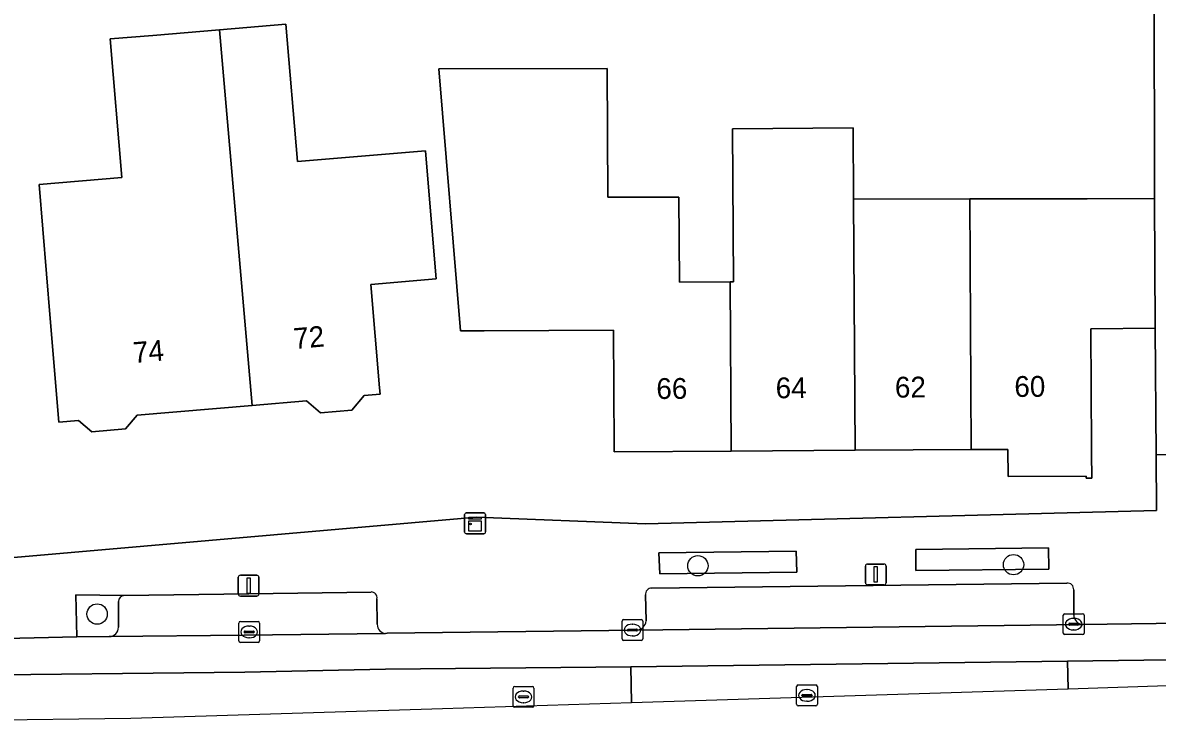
# Model space of a CAD drawing. Extents: x 159716 to 160783, y 383290 to 384031.
# Drawn here: x 160030 to 160084.5, y 383289.9 to 383323.8 of the extents above; entities that cross this region are included whole.
import ezdxf

# ---------------------------------------------------------------- set-up
doc = ezdxf.new("R2010")
doc.units = 0
for name, color, linetype in [('IMGEO_Boom', 7, 'Continuous'), ('IMGEO_Erf', 7, 'Continuous'), ('IMGEO_Groenvoorziening', 7, 'Continuous'), ('IMGEO_Kast', 7, 'Continuous'), ('IMGEO_Kolk', 7, 'Continuous'), ('IMGEO_Lichtmast', 7, 'Continuous'), ('IMGEO_Pand', 7, 'Continuous'), ('IMGEO_Pand_nummerreeks', 7, 'Continuous'), ('IMGEO_Parkeervlak_open', 7, 'Continuous'), ('IMGEO_Rijbaan_lokaal_gesloten', 7, 'Continuous'), ('IMGEO_Rijbaan_lokaal_open', 7, 'Continuous'), ('IMGEO_Rioolput', 7, 'Continuous'), ('IMGEO_Voetpad_open', 7, 'Continuous')]:
    doc.layers.add(name, color=color, linetype=linetype)

msp = doc.modelspace()

# ---------------------------------------------------------------- linework, layer by layer
at = {"layer": 'IMGEO_Boom'}
for centre in [(160062.442, 383297.693), (160077.612, 383297.746), (160033.575, 383295.374)]:
    msp.add_circle(centre, 0.489, dxfattribs=at)
at = {"layer": 'IMGEO_Erf'}
msp.add_lwpolyline([(160029.205, 383298.058), (160051.807, 383300.026), (160059.918, 383299.712), (160084.474, 383300.355), (160084.459, 383303.025), (160084.424, 383309.1), (160081.325, 383309.083), (160081.359, 383303.306), (160081.36, 383303.106), (160081.367, 383301.906), (160081.097, 383301.904), (160081.097, 383302.004), (160077.347, 383301.982), (160077.339, 383303.283), (160075.579, 383303.273), (160069.995, 383303.241), (160064.042, 383303.206), (160058.424, 383303.174), (160058.423, 383303.374), (160058.39, 383309.014), (160052.17, 383308.978), (160051.031, 383308.971), (160049.996, 383321.57), (160058.076, 383321.582), (160058.112, 383315.401), (160061.534, 383315.406), (160061.557, 383311.311), (160063.996, 383311.325), (160064.147, 383311.326), (160064.104, 383318.69), (160069.907, 383318.724), (160069.927, 383315.305), (160075.511, 383315.313), (160081.152, 383315.322), (160084.389, 383315.341), (160084.366, 383325.87)], dxfattribs=at)
msp.add_lwpolyline([(160034.2, 383322.999), (160036.246, 383323.172), (160039.451, 383323.443), (160042.643, 383323.712), (160043.2, 383317.111), (160049.346, 383317.63), (160049.446, 383316.453), (160049.866, 383311.47), (160046.731, 383311.205), (160047.15, 383306.235), (160047.175, 383305.936), (160046.411, 383305.872), (160045.812, 383305.162), (160044.313, 383305.036), (160043.63, 383305.612), (160041.024, 383305.392), (160035.497, 383304.926), (160034.941, 383304.268), (160033.323, 383304.132), (160032.686, 383304.67), (160031.738, 383304.59), (160031.317, 383309.573), (160030.789, 383316.006), (160034.761, 383316.344)], close=True, dxfattribs=at)
at = {"layer": 'IMGEO_Groenvoorziening'}
for points in [[(160072.916, 383297.458), (160079.306, 383297.531), (160079.296, 383298.557), (160072.918, 383298.477)], [(160060.613, 383297.307), (160067.199, 383297.387), (160067.168, 383298.388), (160060.564, 383298.309)]]:
    msp.add_lwpolyline(points, close=True, dxfattribs=at)
for points in [[(160034.859, 383296.271), (160032.555, 383296.297), (160032.6, 383294.278), (160034.154, 383294.287)], [(160034.599, 383294.746), (160034.593, 383295.979)]]:
    msp.add_lwpolyline(points, dxfattribs=at)
for centre, radius, start, end in [((160034.918, 383295.95), 0.326, 100.4351, 174.9005), ((160034.143, 383294.743), 0.456, 271.3722, 0.4023)]:
    msp.add_arc(centre, radius, start, end, dxfattribs=at)
at = {"layer": 'IMGEO_Kast'}
for p, q in [((160051.31, 383300.232), (160052.151, 383300.232)), ((160052.151, 383300.232), (160051.31, 383300.232)), ((160052.235, 383300.157), (160052.235, 383299.316)), ((160052.235, 383299.316), (160052.235, 383300.157)), ((160051.235, 383299.307), (160051.235, 383300.148)), ((160051.235, 383300.148), (160051.235, 383299.307)), ((160052.16, 383299.232), (160051.319, 383299.232)), ((160051.319, 383299.232), (160052.16, 383299.232))]:
    msp.add_line(p, q, dxfattribs=at)
for points in [[(160051.43, 383300.022), (160052.03, 383300.022), (160052.03, 383299.937), (160051.43, 383299.937), (160051.43, 383300.022)], [(160051.43, 383299.847), (160052.03, 383299.847), (160052.03, 383299.358), (160051.43, 383299.358), (160051.43, 383299.847)]]:
    msp.add_lwpolyline(points, dxfattribs=at)
msp.add_circle((160051.514, 383299.696), 0.0377, dxfattribs=at)
for centre, start, end in [((160051.313, 383300.154), 92.4484, 184.2845), ((160051.313, 383300.154), 92.4484, 184.2845), ((160052.157, 383300.154), 2.4484, 94.2845), ((160052.157, 383300.154), 2.4484, 94.2845), ((160051.313, 383299.31), 182.4484, 274.2845), ((160051.313, 383299.31), 182.4484, 274.2845), ((160052.157, 383299.31), 272.4484, 4.2845), ((160052.157, 383299.31), 272.4484, 4.2845)]:
    msp.add_arc(centre, 0.0779, start, end, dxfattribs=at)
at = {"layer": 'IMGEO_Kolk'}
for p, q in [((160080.003, 383294.462), (160080.003, 383295.314)), ((160080.078, 383295.388), (160080.93, 383295.388)), ((160081.004, 383295.314), (160081.004, 383294.462)), ((160040.381, 383294.088), (160040.381, 383294.94)), ((160040.456, 383295.014), (160041.308, 383295.014)), ((160040.869, 383294.794), (160040.894, 383294.794)), ((160041.382, 383294.94), (160041.382, 383294.088)), ((160058.797, 383294.179), (160058.797, 383295.031)), ((160058.872, 383295.105), (160059.724, 383295.105)), ((160059.285, 383294.885), (160059.31, 383294.885)), ((160059.798, 383295.031), (160059.798, 383294.179)), ((160080.262, 383294.882), (160080.262, 383294.894)), ((160080.7, 383294.845), (160080.302, 383294.845)), ((160080.305, 383294.931), (160080.703, 383294.931)), ((160080.491, 383295.168), (160080.516, 383295.168)), ((160080.746, 383294.894), (160080.746, 383294.882)), ((160040.64, 383294.508), (160040.64, 383294.52)), ((160041.078, 383294.471), (160040.68, 383294.471)), ((160040.683, 383294.557), (160041.081, 383294.557)), ((160040.892, 383294.234), (160040.867, 383294.234)), ((160041.124, 383294.52), (160041.124, 383294.508)), ((160059.056, 383294.599), (160059.056, 383294.611)), ((160059.494, 383294.562), (160059.096, 383294.562)), ((160059.099, 383294.648), (160059.497, 383294.648)), ((160059.308, 383294.325), (160059.283, 383294.325)), ((160059.54, 383294.611), (160059.54, 383294.599)), ((160080.93, 383294.388), (160080.078, 383294.388)), ((160080.514, 383294.608), (160080.489, 383294.608)), ((160041.308, 383294.014), (160040.456, 383294.014)), ((160059.724, 383294.105), (160058.872, 383294.105))]:
    msp.add_line(p, q, dxfattribs=at)
for points in [[(160080.003, 383294.462), (160080.003, 383295.314)], [(160080.078, 383295.388), (160080.93, 383295.388)], [(160081.004, 383295.314), (160081.004, 383294.462)], [(160040.381, 383294.088), (160040.381, 383294.94)], [(160040.456, 383295.014), (160041.308, 383295.014)], [(160041.382, 383294.94), (160041.382, 383294.088)], [(160058.797, 383294.179), (160058.797, 383295.031)], [(160058.872, 383295.105), (160059.724, 383295.105)], [(160059.798, 383295.031), (160059.798, 383294.179)], [(160080.93, 383294.388), (160080.078, 383294.388)], [(160041.308, 383294.014), (160040.456, 383294.014)], [(160059.724, 383294.105), (160058.872, 383294.105)]]:
    msp.add_lwpolyline(points, dxfattribs=at)
for centre, radius, start, end in [((160080.08, 383295.312), 0.0765, 91.552, 178.448), ((160080.08, 383295.312), 0.0765, 91.552, 178.448), ((160080.928, 383295.312), 0.0765, 1.552, 88.448), ((160080.928, 383295.312), 0.0765, 1.552, 88.448), ((160040.458, 383294.938), 0.0765, 91.552, 178.448), ((160040.458, 383294.938), 0.0765, 91.552, 178.448), ((160041.306, 383294.938), 0.0765, 1.552, 88.448), ((160041.306, 383294.938), 0.0765, 1.552, 88.448), ((160058.874, 383295.029), 0.0765, 91.552, 178.448), ((160058.874, 383295.029), 0.0765, 91.552, 178.448), ((160059.722, 383295.029), 0.0765, 1.552, 88.448), ((160059.722, 383295.029), 0.0765, 1.552, 88.448), ((160080.302, 383294.891), 0.0403, 85.8775, 175.7526), ((160080.299, 383294.881), 0.0366, 178.938, 274.7102), ((160080.703, 383294.888), 0.043, 264.8664, 352.4533), ((160080.707, 383294.893), 0.0386, 1.7309, 96.639), ((160040.68, 383294.517), 0.0403, 85.8775, 175.7526), ((160040.677, 383294.507), 0.0366, 178.938, 274.7102), ((160041.081, 383294.514), 0.043, 264.8664, 352.4533), ((160041.085, 383294.519), 0.0386, 1.7309, 96.639), ((160058.874, 383294.181), 0.0765, 181.552, 268.448), ((160058.874, 383294.181), 0.0765, 181.552, 268.448), ((160059.096, 383294.608), 0.0403, 85.8775, 175.7526), ((160059.093, 383294.598), 0.0366, 178.938, 274.7102), ((160059.497, 383294.605), 0.043, 264.8664, 352.4533), ((160059.501, 383294.61), 0.0386, 1.7309, 96.639), ((160059.722, 383294.181), 0.0765, 271.552, 358.448), ((160059.722, 383294.181), 0.0765, 271.552, 358.448), ((160080.08, 383294.464), 0.0765, 181.552, 268.448), ((160080.08, 383294.464), 0.0765, 181.552, 268.448), ((160080.928, 383294.464), 0.0765, 271.552, 358.448), ((160080.928, 383294.464), 0.0765, 271.552, 358.448), ((160040.458, 383294.09), 0.0765, 181.552, 268.448), ((160040.458, 383294.09), 0.0765, 181.552, 268.448), ((160041.306, 383294.09), 0.0765, 271.552, 358.448), ((160041.306, 383294.09), 0.0765, 271.552, 358.448)]:
    msp.add_arc(centre, radius, start, end, dxfattribs=at)
for centre, major_axis, ratio, start_param, end_param in [((160040.868, 383294.514), (-0.387, 0.002), 0.722429, 4.712389, 7.853982), ((160040.893, 383294.514), (-0.39, 0.002), 0.717154, 1.570796, 4.712389), ((160059.284, 383294.605), (-0.387, 0.002), 0.722429, 4.712389, 7.853982), ((160059.309, 383294.605), (-0.39, 0.002), 0.717154, 1.570796, 4.712389), ((160080.49, 383294.888), (-0.387, 0.002), 0.722429, 4.712389, 7.853982), ((160080.515, 383294.888), (-0.39, 0.002), 0.717154, 1.570796, 4.712389)]:
    msp.add_ellipse(centre, major_axis=major_axis, ratio=ratio, start_param=start_param, end_param=end_param, dxfattribs=at)
at = {"layer": 'IMGEO_Lichtmast'}
for p, q in [((160070.494, 383296.877), (160070.494, 383297.677)), ((160070.494, 383297.677), (160070.494, 383296.877)), ((160070.594, 383297.777), (160071.384, 383297.777)), ((160071.384, 383297.777), (160070.594, 383297.777)), ((160071.484, 383297.677), (160071.484, 383296.877)), ((160071.484, 383296.877), (160071.484, 383297.677)), ((160040.357, 383296.339), (160040.357, 383297.139)), ((160040.357, 383297.139), (160040.357, 383296.339)), ((160040.457, 383297.239), (160041.247, 383297.239)), ((160041.247, 383297.239), (160040.457, 383297.239)), ((160041.347, 383297.139), (160041.347, 383296.339)), ((160041.347, 383296.339), (160041.347, 383297.139)), ((160071.384, 383296.777), (160070.594, 383296.777)), ((160070.594, 383296.777), (160071.384, 383296.777)), ((160041.247, 383296.239), (160040.457, 383296.239)), ((160040.457, 383296.239), (160041.247, 383296.239))]:
    msp.add_line(p, q, dxfattribs=at)
for points in [[(160070.914, 383297.652), (160071.064, 383297.652), (160071.064, 383296.902), (160070.914, 383296.902), (160070.914, 383297.652)], [(160040.777, 383297.114), (160040.927, 383297.114), (160040.927, 383296.364), (160040.777, 383296.364), (160040.777, 383297.114)]]:
    msp.add_lwpolyline(points, dxfattribs=at)
for centre, start, end in [((160070.594, 383297.677), 90, 180), ((160070.594, 383297.677), 90, 180), ((160071.384, 383297.677), 0, 90), ((160071.384, 383297.677), 360, 90), ((160040.457, 383297.139), 90, 180), ((160040.457, 383297.139), 90, 180), ((160041.247, 383297.139), 0, 90), ((160041.247, 383297.139), 360, 90), ((160040.457, 383296.339), 180, 270), ((160040.457, 383296.339), 180, 270), ((160041.247, 383296.339), 270, 0), ((160041.247, 383296.339), 270, 0), ((160070.594, 383296.877), 180, 270), ((160070.594, 383296.877), 180, 270), ((160071.384, 383296.877), 270, 0), ((160071.384, 383296.877), 270, 0)]:
    msp.add_arc(centre, 0.1, start, end, dxfattribs=at)
at = {"layer": 'IMGEO_Pand'}
for points in [[(160039.451, 383323.443), (160041.024, 383305.392), (160043.63, 383305.612), (160044.313, 383305.036), (160045.812, 383305.162), (160046.411, 383305.872), (160047.175, 383305.936), (160047.15, 383306.235), (160046.731, 383311.205), (160049.866, 383311.47), (160049.446, 383316.453), (160049.346, 383317.63), (160043.2, 383317.111), (160042.643, 383323.712)], [(160039.451, 383323.443), (160036.246, 383323.172), (160034.2, 383322.999), (160034.761, 383316.344), (160030.789, 383316.006), (160031.317, 383309.573), (160031.738, 383304.59), (160032.686, 383304.67), (160033.323, 383304.132), (160034.941, 383304.268), (160035.497, 383304.926), (160041.024, 383305.392)], [(160063.996, 383311.325), (160061.557, 383311.311), (160061.534, 383315.406), (160058.112, 383315.401), (160058.076, 383321.582), (160049.996, 383321.57), (160051.031, 383308.971), (160052.17, 383308.978), (160058.39, 383309.014), (160058.423, 383303.374), (160058.424, 383303.174), (160064.042, 383303.206)], [(160069.927, 383315.305), (160069.907, 383318.724), (160064.104, 383318.69), (160064.147, 383311.326), (160063.996, 383311.325), (160064.042, 383303.206), (160069.995, 383303.241)], [(160069.927, 383315.305), (160069.995, 383303.241), (160075.579, 383303.273), (160075.511, 383315.313)], [(160075.579, 383303.273), (160077.339, 383303.283), (160077.347, 383301.982), (160081.097, 383302.004), (160081.097, 383301.904), (160081.367, 383301.906), (160081.36, 383303.106), (160081.359, 383303.306), (160081.325, 383309.083), (160084.424, 383309.1), (160084.389, 383315.341), (160081.152, 383315.322), (160075.511, 383315.313)]]:
    msp.add_lwpolyline(points, close=True, dxfattribs=at)
at = {"layer": 'IMGEO_Parkeervlak_open'}
for points in [[(160046.739, 383296.432), (160040.872, 383296.344), (160034.859, 383296.271)], [(160080.167, 383296.862), (160060.232, 383296.614)], [(160080.507, 383295.327), (160080.503, 383296.533)], [(160034.593, 383295.979), (160034.599, 383294.746)], [(160047.033, 383294.882), (160047.02, 383296.107)], [(160059.929, 383296.289), (160059.959, 383295.042)], [(160059.499, 383294.598), (160080.943, 383294.873)], [(160034.154, 383294.287), (160040.647, 383294.363), (160047.439, 383294.447)]]:
    msp.add_lwpolyline(points, dxfattribs=at)
for centre, radius, start, end in [((160046.75, 383296.158), 0.275, 349.3843, 92.3101), ((160060.21, 383296.33), 0.284, 85.6541, 188.3586), ((160080.196, 383296.556), 0.308, 355.7553, 95.4509), ((160034.918, 383295.95), 0.326, 100.4351, 174.9005), ((160080.963, 383295.329), 0.456, 180.2367, 267.446), ((160034.143, 383294.743), 0.456, 271.3722, 0.4023), ((160047.467, 383294.88), 0.434, 179.7875, 266.2627), ((160059.459, 383295.1), 0.503, 274.5452, 353.4268)]:
    msp.add_arc(centre, radius, start, end, dxfattribs=at)
at = {"layer": 'IMGEO_Rijbaan_lokaal_gesloten'}
msp.add_lwpolyline([(160150.106, 383295.703), (160091.491, 383295.018), (160080.943, 383294.873), (160059.499, 383294.598), (160047.505, 383294.448), (160047.439, 383294.447), (160040.647, 383294.363), (160034.154, 383294.287), (160032.6, 383294.278), (160028.488, 383294.189), (160014.409, 383294.041), (160010.577, 383293.982), (160006.567, 383293.953), (159999.6, 383293.851), (159995.123, 383293.652), (159995.296, 383291.929), (159997.559, 383292.063), (160025.97, 383292.419), (160040.677, 383292.583), (160047.427, 383292.731), (160059.219, 383292.845), (160080.212, 383293.115), (160098.531, 383293.352), (160124.008, 383293.611)], dxfattribs=at)
at = {"layer": 'IMGEO_Rijbaan_lokaal_open'}
for points in [[(160088.414, 383334.739), (160084.347, 383334.777), (160084.358, 383329.492), (160084.43, 383325.871), (160084.366, 383325.87), (160084.389, 383315.341), (160084.424, 383309.1), (160084.459, 383303.025), (160090.244, 383303.104), (160090.265, 383303.576), (160090.271, 383303.723), (160090.216, 383318.601)], [(160146.343, 383293.862), (160124.008, 383293.611), (160098.531, 383293.352), (160080.212, 383293.115), (160080.231, 383291.783), (160085.017, 383291.934)], [(160059.246, 383291.123), (160059.219, 383292.845), (160047.427, 383292.731), (160040.677, 383292.583), (160025.97, 383292.419), (159997.559, 383292.063), (159997.778, 383289.885), (160035.187, 383290.367), (160050.172, 383290.838)]]:
    msp.add_lwpolyline(points, close=True, dxfattribs=at)
msp.add_lwpolyline([(160059.246, 383291.123), (160080.231, 383291.783), (160080.212, 383293.115), (160059.219, 383292.845), (160059.246, 383291.123)], dxfattribs=at)
at = {"layer": 'IMGEO_Rioolput'}
for p, q in [((160053.566, 383290.968), (160053.566, 383291.82)), ((160053.641, 383291.894), (160054.493, 383291.894)), ((160053.868, 383291.437), (160054.266, 383291.437)), ((160054.054, 383291.674), (160054.079, 383291.674)), ((160054.567, 383291.82), (160054.567, 383290.968)), ((160067.184, 383291.04), (160067.184, 383291.892)), ((160067.259, 383291.966), (160068.111, 383291.966)), ((160067.443, 383291.46), (160067.443, 383291.472)), ((160067.486, 383291.509), (160067.884, 383291.509)), ((160067.672, 383291.746), (160067.697, 383291.746)), ((160067.927, 383291.472), (160067.927, 383291.46)), ((160068.185, 383291.892), (160068.185, 383291.04)), ((160054.493, 383290.894), (160053.641, 383290.894)), ((160053.825, 383291.388), (160053.825, 383291.4)), ((160054.263, 383291.351), (160053.865, 383291.351)), ((160054.077, 383291.114), (160054.052, 383291.114)), ((160054.309, 383291.4), (160054.309, 383291.388)), ((160068.111, 383290.966), (160067.259, 383290.966)), ((160067.881, 383291.423), (160067.483, 383291.423)), ((160067.695, 383291.186), (160067.67, 383291.186))]:
    msp.add_line(p, q, dxfattribs=at)
for points in [[(160053.566, 383290.968), (160053.566, 383291.82)], [(160053.641, 383291.894), (160054.493, 383291.894)], [(160054.567, 383291.82), (160054.567, 383290.968)], [(160067.184, 383291.04), (160067.184, 383291.892)], [(160067.259, 383291.966), (160068.111, 383291.966)], [(160068.185, 383291.892), (160068.185, 383291.04)], [(160054.493, 383290.894), (160053.641, 383290.894)], [(160068.111, 383290.966), (160067.259, 383290.966)]]:
    msp.add_lwpolyline(points, dxfattribs=at)
for centre, radius, start, end in [((160053.643, 383291.818), 0.0765, 91.552, 178.448), ((160053.643, 383291.818), 0.0765, 91.552, 178.448), ((160053.865, 383291.397), 0.0403, 85.8775, 175.7526), ((160054.27, 383291.399), 0.0386, 1.7309, 96.639), ((160054.491, 383291.818), 0.0765, 1.552, 88.448), ((160054.491, 383291.818), 0.0765, 1.552, 88.448), ((160067.261, 383291.89), 0.0765, 91.552, 178.448), ((160067.261, 383291.89), 0.0765, 91.552, 178.448), ((160067.483, 383291.469), 0.0403, 85.8775, 175.7526), ((160067.48, 383291.459), 0.0366, 178.938, 274.7102), ((160067.884, 383291.466), 0.043, 264.8664, 352.4533), ((160067.888, 383291.471), 0.0386, 1.7309, 96.639), ((160068.109, 383291.89), 0.0765, 1.552, 88.448), ((160068.109, 383291.89), 0.0765, 1.552, 88.448), ((160053.643, 383290.97), 0.0765, 181.552, 268.448), ((160053.643, 383290.97), 0.0765, 181.552, 268.448), ((160053.862, 383291.387), 0.0366, 178.938, 274.7102), ((160054.266, 383291.394), 0.043, 264.8664, 352.4533), ((160054.491, 383290.97), 0.0765, 271.552, 358.448), ((160054.491, 383290.97), 0.0765, 271.552, 358.448), ((160067.261, 383291.042), 0.0765, 181.552, 268.448), ((160067.261, 383291.042), 0.0765, 181.552, 268.448), ((160068.109, 383291.042), 0.0765, 271.552, 358.448), ((160068.109, 383291.042), 0.0765, 271.552, 358.448)]:
    msp.add_arc(centre, radius, start, end, dxfattribs=at)
for centre, major_axis, ratio, start_param, end_param in [((160054.053, 383291.394), (-0.387, 0.002), 0.722429, 4.712389, 7.853982), ((160054.078, 383291.394), (-0.39, 0.002), 0.717154, 1.570796, 4.712389), ((160067.671, 383291.466), (-0.387, 0.002), 0.722429, 4.712389, 7.853982), ((160067.696, 383291.466), (-0.39, 0.002), 0.717154, 1.570796, 4.712389)]:
    msp.add_ellipse(centre, major_axis=major_axis, ratio=ratio, start_param=start_param, end_param=end_param, dxfattribs=at)
at = {"layer": 'IMGEO_Voetpad_open'}
for points in [[(160113.734, 383304.734), (160111.786, 383304.715), (160107.921, 383303.984), (160107.899, 383303.631), (160107.194, 383303.624), (160107.193, 383303.85), (160106.231, 383303.731), (160099.808, 383303.693), (160098.78, 383303.652), (160091.895, 383303.59), (160090.265, 383303.576), (160090.244, 383303.104), (160084.459, 383303.025), (160084.474, 383300.355), (160059.918, 383299.712), (160051.807, 383300.026), (160029.205, 383298.058)], [(160028.488, 383294.189), (160032.6, 383294.278), (160032.555, 383296.297), (160034.859, 383296.271), (160040.872, 383296.344), (160046.739, 383296.432)], [(160060.232, 383296.614), (160080.167, 383296.862)], [(160080.503, 383296.533), (160080.507, 383295.327)], [(160047.02, 383296.107), (160047.033, 383294.882)], [(160059.959, 383295.042), (160059.929, 383296.289)], [(160080.943, 383294.873), (160091.491, 383295.018)], [(160047.439, 383294.447), (160047.505, 383294.448), (160059.499, 383294.598)]]:
    msp.add_lwpolyline(points, dxfattribs=at)
for points in [[(160079.306, 383297.531), (160072.916, 383297.458), (160072.918, 383298.477), (160079.296, 383298.557)], [(160067.199, 383297.387), (160060.613, 383297.307), (160060.564, 383298.309), (160067.168, 383298.388)]]:
    msp.add_lwpolyline(points, close=True, dxfattribs=at)
for centre, radius, start, end in [((160046.75, 383296.158), 0.275, 349.3843, 92.3101), ((160060.21, 383296.33), 0.284, 85.6541, 188.3586), ((160080.196, 383296.556), 0.308, 355.7553, 95.4509), ((160080.963, 383295.329), 0.456, 180.2367, 267.446), ((160047.467, 383294.88), 0.434, 179.7875, 266.2627), ((160059.459, 383295.1), 0.503, 274.5452, 353.4268)]:
    msp.add_arc(centre, radius, start, end, dxfattribs=at)

# ---------------------------------------------------------------- texts
at = {"layer": 'IMGEO_Pand_nummerreeks'}
for s, rotation, p in [('72', 5.0524, (160043.051, 383308.101)), ('74', 4.9389, (160035.34, 383307.43)), ('66', 0.3298, (160060.45, 383305.705)), ('64', 0.3323, (160066.184, 383305.738)), ('62', 0.3298, (160071.915, 383305.771)), ('60', 0.3298, (160077.654, 383305.804))]:
    msp.add_text(s, height=1, rotation=rotation, dxfattribs=at).set_placement(p)

doc.saveas('drawing.dxf')
